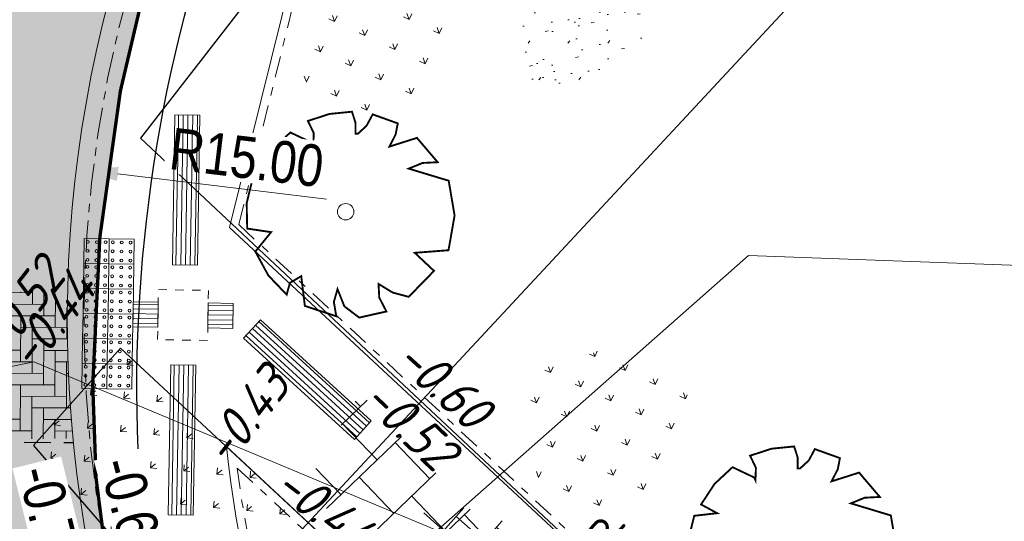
# Model space of a CAD drawing. Header units: metres. Extents: x 111546 to 149831, y 498798 to 507863.
# Tile 731 of 1056: x 111862.44 to 111874.26, y 501629.4 to 501635.42. Entities that reach past the tile are written whole.
import ezdxf
from ezdxf.enums import TextEntityAlignment as Align

# ---------------------------------------------------------------- set-up
doc = ezdxf.new("R2010")
doc.units = ezdxf.units.M
for name, pattern in [('CENTER2', [28.575, 19.05, -3.175, 3.175, -3.175]), ('DASHDOT', [25.4, 12.7, -6.35, 0, -6.35]), ('DASHED', [19.05, 12.7, -6.35]), ('HIDDEN2', [4.7625, 3.175, -1.5875])]:
    doc.linetypes.add(name, pattern=pattern)
for name, color, linetype in [('0-hoogte mv-bestaand', 253, 'Continuous'), ('0-hoogte mv-nieuw', 2, 'Continuous'), ('2-bs-Streng persleiding', 252, 'RI-PERS'), ('3-bs-afwatering', 253, 'Continuous'), ('3-NW-HV-316010+318010-Afwerken zandbed voor wegfundering en menggranulaat-opp', 20, 'Continuous'), ('3-nw-materiaal scheiding', 13, 'HIDDEN2'), ('3-verw. bss-df', 161, 'Continuous'), ('3-vw-band-ob 6x20', 30, 'Continuous'), ('Q26_BOOM', 252, 'Continuous')]:
    doc.layers.add(name, color=color, linetype=linetype)
for name, color, linetype, lineweight in [('2-YY-kolkleiding HWA 125mm', 150, 'Continuous', 15), ('3-nw-arcering-rijweg', 7, 'Continuous', 13), ('3-nw-arcering-trottoir', 2, 'Continuous', 15), ('3-nw-band-gb 5-20x20 gb-achterkant', 7, 'CENTER2', 13), ('3-nw-band-gb 5-20x20 gb-voorkant-bochtband-uitwendig', 7, 'Continuous', 15), ('3-nw-band-ob 10x20', 7, 'Continuous', 13), ('3-nw-band-ob 10x20-achterkant', 7, 'DASHDOT', 13), ('3-nw-bushalte-mindervalide-N', 7, 'Continuous', 15), ('3-nw-maatvoering', 181, 'Continuous', 15), ('3-nw-text-20-herinrichting', 7, 'Continuous', 15), ('3-vw-verharding', 3, 'Continuous', 15), ('4-bs-gras', 253, 'Continuous', 9), ('4-nw-gazon', 7, 'Continuous', 5)]:
    doc.layers.add(name, color=color, linetype=linetype, lineweight=lineweight)
doc.layers.add('3-nw-menggranulaat', color=7, linetype='Continuous', lineweight=13, true_color=0xebebeb)
doc.styles.get("Standard").update_dxf_attribs({"font": 'isocp-ie.shx'})
doc.styles.add('veysel', font='isocp-ie.shx', dxfattribs={"height": 0.1})
doc.styles.add('Zaanstad', font='ARIALN.TTF')
doc.styles.add('Zaanstad 1-200 2.5mm', font='ARIALN.TTF', dxfattribs={"height": 0.5})
doc.linetypes.add('RI-PERS', pattern='A,7,-2,["P",Standard,S=1.8,R=0,X=-0.5,Y=-0.9],-2,7,-2,[102,NLCS.SHX,S=1,R=180,X=0,Y=0],-2', length=22)
doc.dimstyles.new('1-250', dxfattribs={"dimscale": 0.25, "dimtxt": 2, "dimasz": 2, "dimexe": 1, "dimexo": 1, "dimgap": 0.5, "dimtad": 1, "dimzin": 0, "dimdsep": 46, "dimtxsty": 'Zaanstad', "dimcen": 0, "dimclrd": 256, "dimclre": 256, "dimclrt": 256, "dimadec": 0, "dimazin": 0, "dimtfac": 1, "dimtofl": 0, "dimtmove": 0, "dimatfit": 3, "dimfxl": 1, "dimtfill": 1, "dimtolj": 1, "dimtzin": 0, "dimlwd": -1, "dimlwe": -1, "dimarcsym": 0})

# ---------------------------------------------------------------- blocks, each defined once
blk = doc.blocks.new('Q26')
at = {"linetype": 'Continuous', "lineweight": 20, "const_width": 0.0225}
blk.add_lwpolyline([(0.757, 0.516), (1.237, 0.371), (1.308, -0.046), (1.235, -0.463), (0.83, -0.494), (1.061, -0.711), (0.757, -1.022), (0.565, -0.971), (0.395, -0.867), (0.404, -1.032), (0.49, -1.198), (0.163, -1.271), (-0.015, -1.136), (-0.097, -0.929), (-0.141, -1.084), (-0.112, -1.255), (-0.489, -1.131), (-0.532, -0.774), (-0.668, -0.854), (-0.707, -0.996), (-0.927, -0.766), (-1.083, -0.479), (-0.894, -0.246), (-1.181, -0.203), (-1.187, 0.104), (-1.122, 0.367), (-0.847, 0.398), (-1.04, 0.503), (-0.879, 0.749), (-0.663, 0.95), (-0.402, 0.826), (-0.388, 0.795), (-0.382, 0.942), (-0.452, 1.088), (-0.194, 1.172), (0.076, 1.199), (0.118, 1.07), (0.119, 0.935), (0.148, 0.935), (0.252, 1.031), (0.325, 1.167), (0.626, 1.059), (0.6, 0.925), (0.525, 0.78), (0.856, 0.885), (1.105, 0.593), (0.924, 0.584)], close=True, dxfattribs=at)
at = {"linetype": 'Continuous', "lineweight": 20}
blk.add_circle((0.001, -0.001), 0.0983, dxfattribs=at)
blk = doc.blocks.new('tgls')
at = {"linetype": 'Continuous'}
for p, q in [((-1.018, -0.663), (-1.018, 0.575)), ((-0.418, -0.668), (-0.418, 0.573)), ((0.182, -0.673), (0.182, 0.57)), ((0.782, -0.678), (0.782, 0.568)), ((-1.018, 0.329), (-1.552, 0.329)), ((0.182, 0.329), (-0.418, 0.329)), ((1.218, 0.329), (0.782, 0.329)), ((-1.618, 0.029), (-1.635, 0.029)), ((-1.618, -0.658), (-1.618, 0.09)), ((-0.418, 0.029), (-1.018, 0.029)), ((0.782, 0.029), (0.182, 0.029)), ((-1.018, -0.271), (-1.618, -0.271)), ((0.182, -0.271), (-0.418, -0.271)), ((1.382, -0.271), (0.782, -0.271)), ((1.382, -0.682), (1.382, -0.248)), ((-1.618, -0.571), (-1.803, -0.571)), ((-0.418, -0.571), (-1.018, -0.571)), ((0.782, -0.571), (0.182, -0.571)), ((1.473, -0.571), (1.382, -0.571))]:
    blk.add_line(p, q, dxfattribs=at)
blk = doc.blocks.new('*D561')
at = {"layer": '3-nw-maatvoering', "ltscale": 0.02, "transparency": 16777216}
blk.add_line((111866.127, 501633.268), (111863.621, 501633.572), dxfattribs=at)
blk.add_solid([(111863.631, 501633.655), (111863.611, 501633.489), (111863.124, 501633.632)], dxfattribs=at)
at = {"layer": 'Defpoints', "color": 0, "ltscale": 0.02, "transparency": 16777216}
for p in [(111863.124, 501633.632), (111878.015, 501631.826)]:
    blk.add_point(p, dxfattribs=at)
at = {"layer": '3-nw-maatvoering', "ltscale": 0.02, "transparency": 16777216, "insert": (111865.168, 501633.767), "char_height": 0.5, "attachment_point": 5, "rotation": 353.0817, "style": 'Zaanstad', "bg_fill": 3, "box_fill_scale": 1.1, "bg_fill_color": 9, "bg_fill_true_color": 13158600, "bg_fill_transparency": 0}
blk.add_mtext('\\A1;R15.00', dxfattribs=at)
blk = doc.blocks.new('A$C64341721')
at = {"ltscale": 0.02}
blk.add_lwpolyline([(0.203, 0.221), (0.424, 0.018), (0.221, -0.203), (0, 0)], close=True, dxfattribs=at)
for centre in [(0.205, 0.161), (0.06, 0.003), (0.133, 0.082), (0.212, 0.009), (0.285, 0.088), (0.364, 0.015), (0.139, -0.07), (0.291, -0.064), (0.219, -0.143)]:
    blk.add_circle(centre, 0.0169, dxfattribs=at)

msp = doc.modelspace()

# ---------------------------------------------------------------- hatches: boundary and pattern name
at = {"layer": '3-nw-arcering-trottoir'}
h = msp.add_hatch(dxfattribs=at)
h.set_pattern_fill('AVH-TEGEL_300X300_HALFST', color=256, scale=1.5, angle=298.33702, style=0, pattern_type=2)
h.set_pattern_definition([(318.36050062, (527167.086, 794743.03306), (0.48580244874, -0.1308471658), [0.45, -0.45]), (48.36050062, (527167.086, 794743.03306), (-0.33630309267, 0.29899871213), [])])
edge = h.paths.add_edge_path()
edge.add_ellipse((111868.3061, 501628.5483), major_axis=(1.0895, -0.8897), ratio=0.488545, start_angle=0, end_angle=360)
at = {"layer": '3-nw-bushalte-mindervalide-N', "ltscale": 0.02}
h = msp.add_hatch(dxfattribs=at)
h.set_pattern_fill('ANSI31', color=256, scale=0.018, angle=176.44885)
h.set_pattern_definition([(269.04356, (111985.784384, 501410.21798), (0.057142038, -0.000953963), [])])
h.paths.add_polyline_path([(111864.5571, 501631.2772), (111864.2572, 501631.2823), (111864.2271, 501629.4825), (111864.5271, 501629.4775)])
at = {"layer": '3-nw-menggranulaat', "ltscale": 2}
h = msp.add_hatch(color=256, dxfattribs=at)
h.dxf.hatch_style = 1
edge = h.paths.add_edge_path()
edge.add_line((111875.781, 501664.6491), (111875.2341, 501663.9987))
edge.add_arc((111839.2458, 501695.2295), 47.65, 318.17829, 319.04854, ccw=False)
edge.add_arc((111853.4894, 501681.6377), 27.9793, 286.9001, 319.47063, ccw=False)
edge.add_arc((111867.1873, 501637.4768), 18.2585, 107.74291, 136.77065)
edge.add_line((111853.8838, 501649.9824), (111853.5904, 501649.6895))
edge.add_arc((111855.5844, 501647.6533), 2.85, 134.40097, 136.24691)
edge.add_line((111853.5258, 501649.6242), (111842.4815, 501638.0884))
edge.add_line((111842.4815, 501638.0884), (111840.0537, 501638.2554))
edge.add_line((111840.0537, 501638.2554), (111837.5676, 501640.5269))
edge.add_line((111837.5676, 501640.5269), (111832.0583, 501634.4969))
edge.add_line((111832.0583, 501634.4969), (111835.8977, 501630.9889))
edge.add_arc((111831.63, 501626.3181), 6.327, -42.73072, 47.58272, ccw=False)
edge.add_line((111836.2775, 501622.0249), (111833.2925, 501618.758))
edge.add_line((111833.2925, 501618.758), (111839.0538, 501613.494))
edge.add_line((111839.0538, 501613.494), (111840.0886, 501614.6264))
edge.add_line((111840.0886, 501614.6264), (111845.1796, 501616.3436))
edge.add_line((111845.1796, 501616.3436), (111852.7477, 501609.9725))
edge.add_line((111852.7477, 501609.9725), (111865.2414, 501599.58))
edge.add_line((111865.2414, 501599.58), (111872.8819, 501593.1446))
edge.add_line((111872.8819, 501593.1446), (111874.8064, 501591.5236))
edge.add_line((111874.8064, 501591.5236), (111876.4228, 501593.4107))
edge.add_line((111876.4228, 501593.4107), (111875.6753, 501594.0914))
edge.add_line((111875.6753, 501594.0914), (111869.969, 501598.9727))
edge.add_line((111869.969, 501598.9727), (111864.8434, 501603.2714))
edge.add_line((111864.8434, 501603.2714), (111860.9971, 501606.4897))
edge.add_line((111860.9971, 501606.4897), (111861.3306, 501606.8681))
edge.add_line((111861.3306, 501606.8681), (111868.0739, 501614.0876))
edge.add_line((111868.0739, 501614.0876), (111862.099, 501620.8771))
edge.add_line((111862.099, 501620.8771), (111861.8106, 501621.2173))
edge.add_arc((111862.0759, 501621.4421), 0.3477, 132.9124, 220.28073, ccw=False)
edge.add_line((111861.8392, 501621.6967), (111862.9079, 501622.645))
edge.add_arc((111863.0455, 501622.49), 0.2073, 45.33474, 131.58432, ccw=False)
edge.add_line((111863.1912, 501622.6374), (111866.9465, 501618.2306))
edge.add_line((111866.9465, 501618.2306), (111868.7897, 501619.8645))
edge.add_line((111868.7897, 501619.8645), (111866.3021, 501622.8262))
edge.add_arc((111876.0472, 501631.0112), 12.7264, 179.86332, 220.0275, ccw=False)
edge.add_arc((111882.7263, 501630.9953), 19.4055, 158.9196, 179.86332, ccw=False)
edge.add_arc((111871.6747, 501635.3333), 7.5336, 147.1997, 159.47196, ccw=False)
edge.add_line((111865.3422, 501639.4143), (111865.5814, 501639.7449))
edge.add_line((111865.5814, 501639.7449), (111881.7701, 501659.8193))
edge.add_line((111881.7701, 501659.8193), (111875.781, 501664.6491))
at = {"layer": '3-verw. bss-df'}
h = msp.add_hatch(dxfattribs=at)
h.set_pattern_fill('AVH-BSS_DIKFORMAAT_HALFST', color=256, scale=4, style=0, pattern_type=2)
h.set_pattern_definition([(47.5968, (111891.2581, 501677.5777), (0.2526522, 0.890588), [0.276, -0.276]), (137.59676, (111891.2581, 501677.5777), (-0.186119, -0.2038032), [])])
h.paths.add_polyline_path([(111853.996, 501636.7), (111861.7828, 501644.4828, -0.97346), (111862.442, 501643.868), (111855.4067, 501635.3678, -1.0676567)])
at = {"layer": '4-bs-gras'}
h = msp.add_hatch(dxfattribs=at)
h.set_pattern_fill('AGR-KRUIDEN', color=256, scale=0.04, pattern_type=2)
h.set_pattern_definition([(110.0468, (111845.26018, 501623.53702), (-0.3626612, 0.1687508), [0.075, -0.4906854]), (65.0468, (111845.2602, 501623.537), (-0.362661, 0.168751), [0.075, -0.325]), (155.0468, (111845.2602, 501623.537), (-0.168751, -0.362661), [0.075, -0.325])])
h.paths.add_polyline_path([(111867.6761, 501635.7318), (111866.9593, 501636.3239), (111866.3045, 501636.085), (111865.7313, 501636.08), (111865.7402, 501635.0693), (111866.0412, 501634.2443), (111866.9713, 501634.3009), (111867.4065, 501634.8062), (111867.5932, 501635.0065)])
h = msp.add_hatch(dxfattribs=at)
h.set_pattern_fill('AGR-KRUIDEN', color=256, scale=0.04, pattern_type=2)
h.set_pattern_definition([(110.0468, (111848.046, 501618.7924), (-0.3626612, 0.1687508), [0.075, -0.4906854]), (65.0468, (111848.046, 501618.7924), (-0.362661, 0.168751), [0.075, -0.325]), (155.0468, (111848.046, 501618.7924), (-0.168751, -0.362661), [0.075, -0.325])])
h.paths.add_polyline_path([(111870.462, 501630.9872), (111869.7451, 501631.5793), (111869.0903, 501631.3404), (111868.5171, 501631.3354), (111868.526, 501630.3247), (111868.827, 501629.4997), (111869.7571, 501629.5563), (111870.1923, 501630.0616), (111870.379, 501630.2619)])
h = msp.add_hatch(dxfattribs=at)
h.set_pattern_fill('AGR-KRUIDEN', color=256, scale=0.04, pattern_type=2)
h.set_pattern_definition([(39.4373, (111924.47123, 501553.42574), (0.038774, 0.3981163), [0.075, -0.4906854]), (354.4373, (111924.47123, 501553.42574), (0.038774, 0.3981163), [0.075, -0.325]), (84.4373, (111924.47123, 501553.42574), (-0.3981163, 0.038774), [0.075, -0.325])])
h.paths.add_polyline_path([(111867.8, 501624.306), (111869.446, 501626.096), (111863.655, 501631.484), (111862.611, 501630.316)])
at = {"layer": '4-nw-gazon', "ltscale": 0.1}
h = msp.add_hatch(dxfattribs=at)
h.set_pattern_fill('AGR-GRAS_GAZON', color=256, scale=0.25, angle=-136.87643, pattern_type=2)
h.set_pattern_definition([(218.03794, (111885.11445, 501521.6779), (0.0202702, -0.4815369), [0, -0.38, 0, -0.425, 0, -0.40625]), (188.03794, (111885.11445, 501521.6779), (-0.4358006, -0.7096594), [0, -0.205, 0, -0.3425, 0, -0.13125]), (148.03794, (111885.42194, 501521.6808), (-0.7784879, -0.0087241), [0, -0.125, 0, -0.45, 0, -0.5875]), (138.03794, (111885.42194, 501521.6808), (-0.7494385, -0.226465), [0, -0.0625, 0, -0.295, 0, -0.3375]), (231.53794, (111885.75836, 501520.7314), (0.1301425, -0.4382877), [0.0375, -0.523875]), (190.53794, (111885.74048, 501522.6363), (-0.1893228, -0.4161611), [0.0375, -0.523875])])
edge = h.paths.add_edge_path()
edge.add_ellipse((111870.0148, 501636.3727), major_axis=(-1.5114, -1.7291), ratio=0.3346445, start_angle=0, end_angle=360)

# ---------------------------------------------------------------- linework, layer by layer
at = {"layer": '2-bs-Streng persleiding', "ltscale": 0.2, "flags": 128}
msp.add_lwpolyline([(111791.91, 501578.337), (111793.619, 501580.618), (111802.148, 501573.432), (111804.842, 501573.731), (111825.042, 501594.842), (111850.33, 501612.658), (111872.59, 501636.572), (111873.637, 501639.117), (111899.895, 501667.194)], dxfattribs=at)
at = {"layer": '3-nw-band-gb 5-20x20 gb-achterkant', "ltscale": 0.02}
msp.add_lwpolyline([(111866.4946, 501641.1162, 0.3626564), (111866.8201, 501622.1451), (111870.3399, 501618.0746)], format="xyb", dxfattribs=at)
at = {"layer": '3-nw-band-gb 5-20x20 gb-voorkant-bochtband-uitwendig'}
msp.add_lwpolyline([(111866.2758, 501641.1635), (111866.3389, 501641.2417, 0.3626564), (111866.6688, 501622.0143)], format="xyb", dxfattribs=at)
at = {"layer": '3-nw-band-ob 10x20'}
for points in [[(111864.9617, 501632.9317), (111865.8408, 501636.4822)], [(111864.9617, 501632.9317), (111883.5119, 501615.6725)], [(111864.9271, 501630.3005), (111869.446, 501626.096), (111867.4858, 501623.9891)]]:
    msp.add_lwpolyline(points, dxfattribs=at)
msp.add_lwpolyline([(111867.4858, 501623.9891, -0.1448575), (111864.9271, 501630.3005, -0.1448575)], format="xyb", dxfattribs=at)
at = {"layer": '3-nw-band-ob 10x20-achterkant', "ltscale": 0.02}
for points in [[(111865.0729, 501632.9648), (111865.9378, 501636.4582)], [(111865.0729, 501632.9648), (111883.58, 501615.7457)], [(111865.0556, 501630.0443), (111869.3047, 501626.0909), (111867.492, 501624.1427)]]:
    msp.add_lwpolyline(points, dxfattribs=at)
msp.add_lwpolyline([(111867.492, 501624.1427, -0.1366376), (111865.0556, 501630.0443, -0.1366376)], format="xyb", dxfattribs=at)
at = {"layer": '3-nw-bushalte-mindervalide-N', "ltscale": 0.02, "elevation": 0.0001}
msp.add_lwpolyline([(111864.5571, 501631.2772), (111864.2572, 501631.2823), (111864.2271, 501629.4825), (111864.5271, 501629.4775)], close=True, dxfattribs=at)
at = {"layer": '3-NW-HV-316010+318010-Afwerken zandbed voor wegfundering en menggranulaat-opp', "ltscale": 0.02}
msp.add_lwpolyline([(111866.3599, 501622.8676, 0.04, 0.04, -0.1853072), (111863.3208, 501631.0416, 0.04, 0.04, -0.0916394), (111864.6195, 501637.9751, 0.04, 0.04, -0.0535991), (111865.3422, 501639.4143, 0.04, 0.04, 0), (111865.5814, 501639.7449, 0.04, 0.04, 0), (111881.7701, 501659.8193, 0, 0, 0), (111875.781, 501664.6491, 0.04, 0.04, 0), (111875.2341, 501663.9987, 0.04, 0.04, -0.0037972), (111874.7557, 501663.4557, 0.04, 0.04, -0.1430803), (111861.6231, 501654.8668, 0.04, 0.04, 0.1273391), (111853.8838, 501649.9824, 0.04, 0.04, 0), (111853.5904, 501649.6895, 0.04, 0.04, 0.0080546), (111853.5258, 501649.6242, 0.04, 0.04, 0), (111842.4815, 501638.0884, 0.04, 0.04, 0), (111840.0537, 501638.2554, 0.04, 0.04, 0), (111837.5676, 501640.5269, 0.04, 0.04, 0), (111832.0583, 501634.4969, 0.04, 0.04, 0), (111835.8977, 501630.9889, 0.04, 0.04, -0.4158168), (111836.2775, 501622.0249, 0.04, 0.04, 0)], format="xyseb", dxfattribs=at)
at = {"layer": '3-nw-materiaal scheiding', "ltscale": 0.1, "elevation": -0.0004}
msp.add_lwpolyline([(111861.0697, 501630.3586), (111863.0879, 501630.35)], dxfattribs=at)
at = {"layer": '3-vw-band-ob 6x20', "ltscale": 0.05}
msp.add_lwpolyline([(111879.828, 501654.166), (111872.697, 501645.339), (111863.895, 501634.003), (111883.433, 501615.679)], dxfattribs=at)
msp.add_lwpolyline([(111869.446, 501626.096), (111863.655, 501631.484), (111862.611, 501630.316), (111867.8, 501624.306)], close=True, dxfattribs=at)

# ---------------------------------------------------------------- block references
at = {"layer": '3-nw-bushalte-mindervalide-N', "ltscale": 0.02, "extrusion": (-8.50361e-05, 1.41987e-06, 1), "rotation": 311.6291862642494}
for p in [(111863.1986, 501631.6, -8.8002), (111863.4986, 501631.595, -8.8002), (111863.1936, 501631.3, -8.8002), (111863.4936, 501631.295, -8.8002)]:
    msp.add_blockref('A$C64341721', p, dxfattribs=at)
at = {"layer": '3-vw-verharding', "rotation": 133.8414269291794}
msp.add_blockref('tgls', (111867.0787, 501629.3894), dxfattribs=at)
at = {"layer": 'Q26_BOOM'}
for p in [(111866.355, 501633.12), (111871.661, 501629.104)]:
    msp.add_blockref('Q26', p, dxfattribs=at)

# ---------------------------------------------------------------- texts
at = {"layer": '0-hoogte mv-bestaand', "style": 'veysel', "oblique": 15}
for s, rotation, p in [('-0.52', 52, (111862.6322, 501631.8395)), ('-0.44', 52, (111862.999, 501631.6856)), ('-0.60', 317.67369, (111867.3787, 501630.8913)), ('-0.43', 52, (111865.3278, 501630.5328)), ('-0.52', 316.16177, (111866.9711, 501630.4069)), ('-0.44', 322.41222, (111865.9668, 501629.3826))]:
    msp.add_text(s, height=0.45, rotation=rotation, dxfattribs=at).set_placement(p, align=Align.CENTER)

# ---------------------------------------------------------------- next in the draw order: texts
at = {"layer": '3-nw-text-20-herinrichting', "color": 0, "insert": (111869.1916, 501629.2797), "char_height": 0.408319, "attachment_point": 7, "rotation": 317.82937, "style": 'veysel', "bg_fill": 3, "box_fill_scale": 1.1, "bg_fill_color": 9, "bg_fill_true_color": 13158600, "bg_fill_transparency": 0}
msp.add_mtext('\\A1;ob 10x20', dxfattribs=at)

# ---------------------------------------------------------------- next in the draw order: dimensions: what is measured, and where the dimension line sits
at = {"layer": '3-nw-maatvoering', "ltscale": 0.02}
dim = msp.add_radius_dim(center=(111878.0152, 501631.8255), mpoint=(111863.1244, 501633.6323), dimstyle='1-250', dxfattribs=at)
dim.commit()
dim.dimension.update_dxf_attribs({"geometry": '*D561', "text_midpoint": (111865.122, 501633.3899), "dimtype": 164})

# ---------------------------------------------------------------- next in the draw order: hatches: boundary and pattern name
at = {"layer": '3-nw-arcering-rijweg'}
h = msp.add_hatch(dxfattribs=at)
h.set_pattern_fill('AVH-BSS_DIKFORMAAT_ELLEBOOG', color=256, scale=2, angle=90, pattern_type=2)
h.set_pattern_definition([(89.755, (111861.76089, 501630.35564), (-0.137408, 0.1385895), [0.552, -0.276]), (359.755, (111861.34689, 501630.35741), (-0.137408, 0.1385895), [0.552, -0.276])])
h.paths.add_polyline_path([(111863.0832, 501630.399), (111863.0556, 501630.7247), (111863.0224, 501631.3594), (111863.0158, 501631.9639), (111862.7729, 501632.18), (111862.3451, 501632.1485), (111861.978, 501632.4532), (111861.6135, 501632.2131), (111861.3889, 501632.4523), (111861.1372, 501632.2972), (111861.0745, 501630.7183), (111861.0699, 501630.3796)])
at = {"layer": '3-nw-bushalte-mindervalide-N', "ltscale": 0.02}
h = msp.add_hatch(dxfattribs=at)
h.set_pattern_fill('ANSI31', color=256, scale=0.018, angle=176.44885)
h.set_pattern_definition([(269.04356, (111985.83446, 501413.21756), (0.057142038, -0.000953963), [])])
h.paths.add_polyline_path([(111864.6072, 501634.2768), (111864.3073, 501634.2818), (111864.2772, 501632.4821), (111864.5772, 501632.4771)])
h = msp.add_hatch(dxfattribs=at)
h.set_pattern_fill('ANSI31', color=256, scale=0.018, angle=266.44885)
h.set_pattern_definition([(359.04356, (112084.86571, 501753.26713), (0.000953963, 0.057142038), [])])
h.paths.add_polyline_path([(111863.8064, 501632.0399), (111863.8014, 501631.7399), (111864.1014, 501631.7349), (111864.1064, 501632.0349)])
h = msp.add_hatch(dxfattribs=at)
h.set_pattern_fill('ANSI31', color=256, scale=0.018, angle=266.44885)
h.set_pattern_definition([(359.04356, (112085.76559, 501753.25211), (0.000953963, 0.057142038), [])])
h.paths.add_polyline_path([(111864.7063, 501632.0249), (111864.7013, 501631.7249), (111865.0013, 501631.7199), (111865.0063, 501632.0199)])
h = msp.add_hatch(dxfattribs=at)
h.set_pattern_fill('ANSI31', color=256, scale=0.018, angle=225)
h.set_pattern_definition([(317.594704, (112111.27484, 501576.35734), (0.038540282, 0.042199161), [])])
h.paths.add_polyline_path([(111865.334, 501631.8223), (111865.1317, 501631.6008), (111866.4608, 501630.3869), (111866.6631, 501630.6084)])

# ---------------------------------------------------------------- next in the draw order: linework, layer by layer
at = {"layer": '2-YY-kolkleiding HWA 125mm', "ltscale": 0.06}
msp.add_lwpolyline([(111858.9858, 501625.068), (111859.212, 501624.6169), (111859.7943, 501624.5183), (111865.2055, 501627.311), (111871.1905, 501632.5956), (111881.1817, 501632.2251)], dxfattribs=at)
at = {"layer": '3-bs-afwatering', "ltscale": 0.05}
msp.add_lwpolyline([(111868.1464, 501642.6381), (111867.6296, 501641.9763, 0.2076816), (111864.0635, 501628.2055, 185.971289)], format="xyb", dxfattribs=at)
at = {"layer": '3-nw-bushalte-mindervalide-N', "ltscale": 0.02, "elevation": 0.0001}
for points in [[(111864.6072, 501634.2768), (111864.3073, 501634.2818), (111864.2772, 501632.4821), (111864.5772, 501632.4771)], [(111863.8064, 501632.0399), (111863.8014, 501631.7399), (111864.1014, 501631.7349), (111864.1064, 501632.0349)], [(111864.7063, 501632.0249), (111864.7013, 501631.7249), (111865.0013, 501631.7199), (111865.0063, 501632.0199)], [(111865.334, 501631.8223), (111865.1317, 501631.6008), (111866.4608, 501630.3869), (111866.6631, 501630.6084)]]:
    msp.add_lwpolyline(points, close=True, dxfattribs=at)
at = {"layer": '3-nw-bushalte-mindervalide-N', "linetype": 'DASHED', "ltscale": 0.008, "elevation": 0.0001}
msp.add_lwpolyline([(111864.7088, 501632.1748), (111864.6988, 501631.5749), (111864.0989, 501631.5849), (111864.1089, 501632.1849)], close=True, dxfattribs=at)

# ---------------------------------------------------------------- next in the draw order: block references
at = {"layer": '3-nw-bushalte-mindervalide-N', "ltscale": 0.02, "extrusion": (-8.50361e-05, 1.41987e-06, 1), "rotation": 311.6291862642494}
for p in [(111863.2187, 501632.7998, -8.8002), (111863.5186, 501632.7948, -8.8002), (111863.2136, 501632.4998, -8.8002), (111863.5136, 501632.4948, -8.8002), (111863.2086, 501632.1999, -8.8002), (111863.5086, 501632.1949, -8.8002), (111863.2036, 501631.8999, -8.8002), (111863.5036, 501631.8949, -8.8002)]:
    msp.add_blockref('A$C64341721', p, dxfattribs=at)

# ---------------------------------------------------------------- next in the draw order: texts
at = {"layer": '0-hoogte mv-nieuw', "insert": (111862.4116, 501630.0003), "char_height": 0.5, "attachment_point": 7, "rotation": 283.87749, "style": 'Zaanstad 1-200 2.5mm', "bg_fill": 3, "box_fill_scale": 1.1, "bg_fill_color": 9, "bg_fill_true_color": 13158600, "bg_fill_transparency": 0}
msp.add_mtext('\\A1;-0.72', dxfattribs=at)

# ---------------------------------------------------------------- next in the draw order: texts
at = {"layer": '0-hoogte mv-nieuw', "insert": (111863.3886, 501630.0954), "char_height": 0.5, "attachment_point": 7, "rotation": 284.79605, "style": 'Zaanstad 1-200 2.5mm', "bg_fill": 3, "box_fill_scale": 1.1, "bg_fill_color": 9, "bg_fill_true_color": 13158600, "bg_fill_transparency": 0}
msp.add_mtext('\\A1;-0.67', dxfattribs=at)

# ---------------------------------------------------------------- next in the draw order: linework, layer by layer
at = {"layer": '2-YY-kolkleiding HWA 125mm', "ltscale": 0.05}
msp.add_lwpolyline([(111860.157, 501630.8082), (111862.6119, 501631.3189), (111867.4526, 501629.2951)], dxfattribs=at)

doc.saveas('drawing.dxf')
